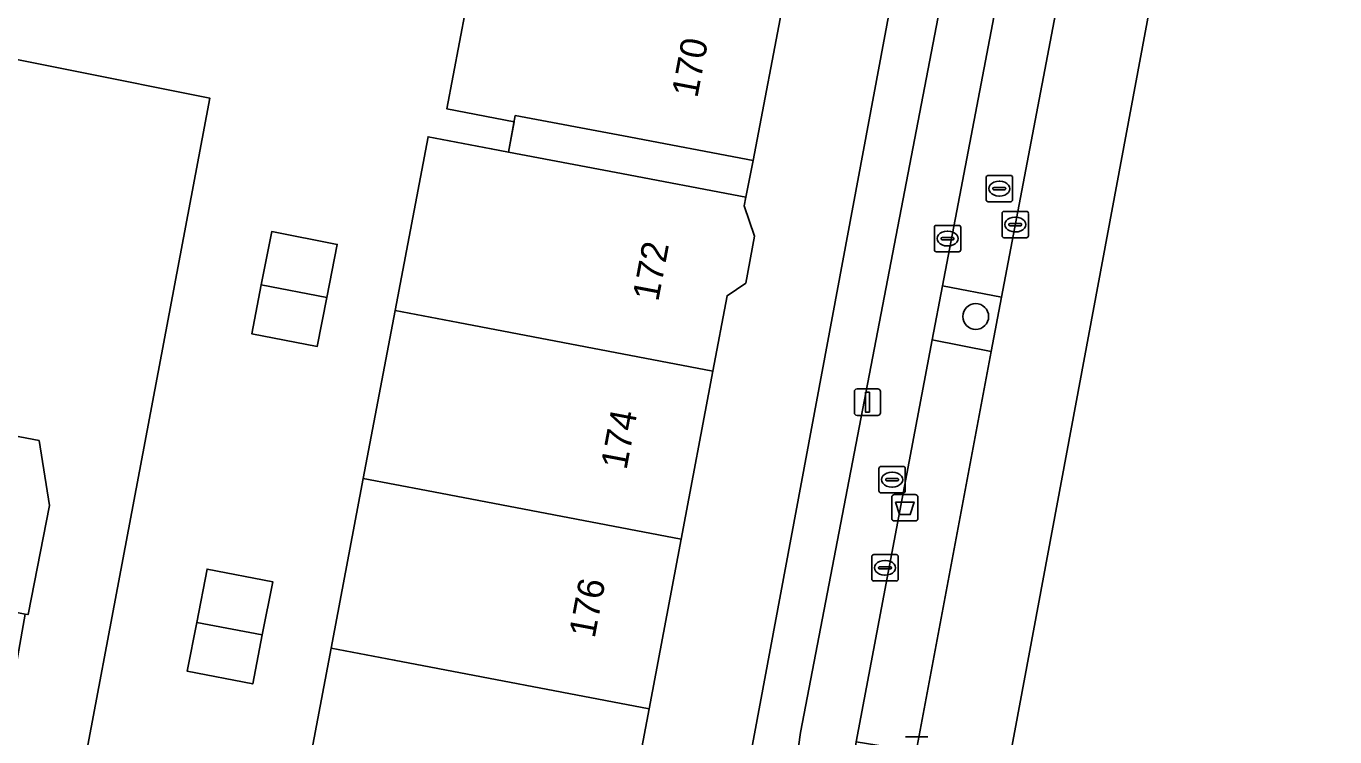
# Model space of a CAD drawing. Extents: x 161258 to 161838, y 380833 to 381727.
# Drawn here: x 161786.15 to 161835.77, y 381559.03 to 381586 of the extents above; entities that cross this region are included whole.
import ezdxf

# ---------------------------------------------------------------- set-up
doc = ezdxf.new("R2010")
doc.units = 0
for name, color, linetype in [('IMGEO_Afvalbak', 7, 'Continuous'), ('IMGEO_Boom', 7, 'Continuous'), ('IMGEO_Erf', 7, 'Continuous'), ('IMGEO_Fietspad_open', 7, 'Continuous'), ('IMGEO_Kolk', 7, 'Continuous'), ('IMGEO_Lichtmast', 7, 'Continuous'), ('IMGEO_Pand', 7, 'Continuous'), ('IMGEO_Pand_nummerreeks', 7, 'Continuous'), ('IMGEO_Pand_overbouw', 7, 'Continuous'), ('IMGEO_Rijbaan_lokaal_open', 7, 'Continuous'), ('IMGEO_Rijbaan_regionaal_gesloten', 7, 'Continuous'), ('IMGEO_Rioolput', 7, 'Continuous'), ('IMGEO_Verkeerseiland_groen', 7, 'Continuous'), ('IMGEO_Voetpad_open', 7, 'Continuous')]:
    doc.layers.add(name, color=color, linetype=linetype)

msp = doc.modelspace()

# ---------------------------------------------------------------- linework, layer by layer
at = {"layer": 'IMGEO_Afvalbak'}
for p, q in [((161818.973, 381567.323), (161818.973, 381568.123)), ((161818.973, 381568.123), (161818.973, 381567.323)), ((161819.073, 381568.223), (161819.863, 381568.223)), ((161819.863, 381568.223), (161819.073, 381568.223)), ((161819.963, 381568.123), (161819.963, 381567.323)), ((161819.963, 381567.323), (161819.963, 381568.123)), ((161819.863, 381567.223), (161819.073, 381567.223)), ((161819.073, 381567.223), (161819.863, 381567.223))]:
    msp.add_line(p, q, dxfattribs=at)
msp.add_lwpolyline([(161819.116, 381567.937), (161819.82, 381567.937), (161819.671, 381567.467), (161819.265, 381567.467), (161819.116, 381567.937)], dxfattribs=at)
for centre, start, end in [((161819.073, 381568.123), 90, 180), ((161819.073, 381568.123), 90, 180), ((161819.863, 381568.123), 0, 90), ((161819.863, 381568.123), 360, 90), ((161819.073, 381567.323), 180, 270), ((161819.073, 381567.323), 180, 270), ((161819.863, 381567.323), 270, 0), ((161819.863, 381567.323), 270, 0)]:
    msp.add_arc(centre, 0.1, start, end, dxfattribs=at)
at = {"layer": 'IMGEO_Boom'}
msp.add_circle((161822.156, 381574.983), 0.489, dxfattribs=at)
at = {"layer": 'IMGEO_Erf'}
for points in [[(161782.505, 381585.389), (161793.109, 381583.267), (161784.977, 381540.142), (161802.164, 381536.901), (161807.78, 381535.827), (161808.863, 381536.294), (161809.558, 381536.593), (161821.924, 381602.839), (161823.603, 381614.49)], [(161814.892, 381587.089), (161813.718, 381580.9), (161813.434, 381579.515), (161813.37, 381579.175), (161813.772, 381578.027), (161813.435, 381576.25), (161812.726, 381575.767), (161812.186, 381572.907), (161810.984, 381566.537), (161809.769, 381560.098), (161808.573, 381553.757)], [(161796.509, 381556.062), (161797.712, 381562.402), (161798.933, 381568.84), (161800.141, 381575.209), (161801.391, 381581.799), (161803.784, 381581.345), (161804.442, 381581.22), (161804.651, 381582.372), (161802.107, 381582.855), (161802.828, 381586.652)]]:
    msp.add_lwpolyline(points, dxfattribs=at)
for points in [[(161797.948, 381577.719), (161797.553, 381575.704), (161797.189, 381573.844), (161794.703, 381574.33), (161795.065, 381576.179), (161795.462, 381578.205)], [(161795.499, 381564.915), (161795.104, 381562.9), (161794.74, 381561.04), (161792.254, 381561.526), (161792.616, 381563.375), (161793.013, 381565.401)]]:
    msp.add_lwpolyline(points, close=True, dxfattribs=at)
at = {"layer": 'IMGEO_Fietspad_open'}
for points in [[(161823.462, 381598.367), (161821.175, 381588.661), (161815.514, 381559.201), (161813.439, 381544.332), (161811.823, 381535.427)], [(161814.615, 381539.044), (161815.643, 381544.847), (161817.626, 381558.84), (161820.504, 381574.1), (161820.891, 381576.15), (161822.952, 381586.933)]]:
    msp.add_lwpolyline(points, dxfattribs=at)
at = {"layer": 'IMGEO_Kolk'}
for p, q in [((161823.155, 381578.044), (161823.155, 381578.896)), ((161823.23, 381578.97), (161824.082, 381578.97)), ((161824.156, 381578.896), (161824.156, 381578.044)), ((161820.664, 381578.438), (161821.516, 381578.438)), ((161823.414, 381578.464), (161823.414, 381578.476)), ((161823.852, 381578.427), (161823.454, 381578.427)), ((161823.457, 381578.513), (161823.855, 381578.513)), ((161823.643, 381578.75), (161823.668, 381578.75)), ((161823.898, 381578.476), (161823.898, 381578.464)), ((161820.589, 381577.512), (161820.589, 381578.364)), ((161820.848, 381577.932), (161820.848, 381577.944)), ((161821.286, 381577.895), (161820.888, 381577.895)), ((161820.891, 381577.981), (161821.289, 381577.981)), ((161821.077, 381578.218), (161821.102, 381578.218)), ((161821.332, 381577.944), (161821.332, 381577.932)), ((161821.59, 381578.364), (161821.59, 381577.512)), ((161824.082, 381577.97), (161823.23, 381577.97)), ((161823.666, 381578.19), (161823.641, 381578.19)), ((161821.516, 381577.438), (161820.664, 381577.438)), ((161821.1, 381577.658), (161821.075, 381577.658)), ((161818.216, 381565.02), (161818.216, 381565.872)), ((161818.291, 381565.946), (161819.143, 381565.946)), ((161818.518, 381565.489), (161818.916, 381565.489)), ((161818.704, 381565.726), (161818.729, 381565.726)), ((161819.217, 381565.872), (161819.217, 381565.02)), ((161818.475, 381565.44), (161818.475, 381565.452)), ((161818.913, 381565.403), (161818.515, 381565.403)), ((161818.727, 381565.166), (161818.702, 381565.166)), ((161818.959, 381565.452), (161818.959, 381565.44)), ((161819.143, 381564.946), (161818.291, 381564.946)), ((161819.488, 381559.032), (161820.34, 381559.032))]:
    msp.add_line(p, q, dxfattribs=at)
for points in [[(161823.155, 381578.044), (161823.155, 381578.896)], [(161823.23, 381578.97), (161824.082, 381578.97)], [(161824.156, 381578.896), (161824.156, 381578.044)], [(161820.664, 381578.438), (161821.516, 381578.438)], [(161820.589, 381577.512), (161820.589, 381578.364)], [(161821.59, 381578.364), (161821.59, 381577.512)], [(161824.082, 381577.97), (161823.23, 381577.97)], [(161821.516, 381577.438), (161820.664, 381577.438)], [(161818.216, 381565.02), (161818.216, 381565.872)], [(161818.291, 381565.946), (161819.143, 381565.946)], [(161819.217, 381565.872), (161819.217, 381565.02)], [(161819.143, 381564.946), (161818.291, 381564.946)], [(161819.488, 381559.032), (161820.34, 381559.032)]]:
    msp.add_lwpolyline(points, dxfattribs=at)
for centre, radius, start, end in [((161823.232, 381578.894), 0.0765, 91.552, 178.448), ((161823.232, 381578.894), 0.0765, 91.552, 178.448), ((161824.08, 381578.894), 0.0765, 1.552, 88.448), ((161824.08, 381578.894), 0.0765, 1.552, 88.448), ((161820.666, 381578.362), 0.0765, 91.552, 178.448), ((161820.666, 381578.362), 0.0765, 91.552, 178.448), ((161821.514, 381578.362), 0.0765, 1.552, 88.448), ((161821.514, 381578.362), 0.0765, 1.552, 88.448), ((161823.454, 381578.473), 0.0403, 85.8775, 175.7526), ((161823.451, 381578.463), 0.0366, 178.938, 274.7102), ((161823.855, 381578.47), 0.043, 264.8664, 352.4533), ((161823.859, 381578.475), 0.0386, 1.7309, 96.639), ((161820.888, 381577.941), 0.0403, 85.8775, 175.7526), ((161820.885, 381577.931), 0.0366, 178.938, 274.7102), ((161821.289, 381577.938), 0.043, 264.8664, 352.4533), ((161821.293, 381577.943), 0.0386, 1.7309, 96.639), ((161823.232, 381578.046), 0.0765, 181.552, 268.448), ((161823.232, 381578.046), 0.0765, 181.552, 268.448), ((161824.08, 381578.046), 0.0765, 271.552, 358.448), ((161824.08, 381578.046), 0.0765, 271.552, 358.448), ((161820.666, 381577.514), 0.0765, 181.552, 268.448), ((161820.666, 381577.514), 0.0765, 181.552, 268.448), ((161821.514, 381577.514), 0.0765, 271.552, 358.448), ((161821.514, 381577.514), 0.0765, 271.552, 358.448), ((161818.293, 381565.87), 0.0765, 91.552, 178.448), ((161818.293, 381565.87), 0.0765, 91.552, 178.448), ((161818.515, 381565.449), 0.0403, 85.8775, 175.7526), ((161818.92, 381565.451), 0.0386, 1.7309, 96.639), ((161819.141, 381565.87), 0.0765, 1.552, 88.448), ((161819.141, 381565.87), 0.0765, 1.552, 88.448), ((161818.293, 381565.022), 0.0765, 181.552, 268.448), ((161818.293, 381565.022), 0.0765, 181.552, 268.448), ((161818.512, 381565.439), 0.0366, 178.938, 274.7102), ((161818.916, 381565.446), 0.043, 264.8664, 352.4533), ((161819.141, 381565.022), 0.0765, 271.552, 358.448), ((161819.141, 381565.022), 0.0765, 271.552, 358.448)]:
    msp.add_arc(centre, radius, start, end, dxfattribs=at)
for centre, major_axis, ratio, start_param, end_param in [((161823.642, 381578.47), (-0.387, 0.002), 0.722429, 4.712389, 7.853982), ((161823.667, 381578.47), (-0.39, 0.002), 0.717154, 1.570796, 4.712389), ((161821.076, 381577.938), (-0.387, 0.002), 0.722429, 4.712389, 7.853982), ((161821.101, 381577.938), (-0.39, 0.002), 0.717154, 1.570796, 4.712389), ((161818.703, 381565.446), (-0.387, 0.002), 0.722429, 4.712389, 7.853982), ((161818.728, 381565.446), (-0.39, 0.002), 0.717154, 1.570796, 4.712389)]:
    msp.add_ellipse(centre, major_axis=major_axis, ratio=ratio, start_param=start_param, end_param=end_param, dxfattribs=at)
at = {"layer": 'IMGEO_Lichtmast'}
for p, q in [((161817.555, 381571.331), (161817.555, 381572.131)), ((161817.555, 381572.131), (161817.555, 381571.331)), ((161817.655, 381572.231), (161818.445, 381572.231)), ((161818.445, 381572.231), (161817.655, 381572.231)), ((161818.545, 381572.131), (161818.545, 381571.331)), ((161818.545, 381571.331), (161818.545, 381572.131)), ((161818.445, 381571.231), (161817.655, 381571.231)), ((161817.655, 381571.231), (161818.445, 381571.231))]:
    msp.add_line(p, q, dxfattribs=at)
msp.add_lwpolyline([(161817.975, 381572.106), (161818.125, 381572.106), (161818.125, 381571.356), (161817.975, 381571.356), (161817.975, 381572.106)], dxfattribs=at)
for centre, start, end in [((161817.655, 381572.131), 90, 180), ((161817.655, 381572.131), 90, 180), ((161818.445, 381572.131), 0, 90), ((161818.445, 381572.131), 360, 90), ((161817.655, 381571.331), 180, 270), ((161817.655, 381571.331), 180, 270), ((161818.445, 381571.331), 270, 0), ((161818.445, 381571.331), 270, 0)]:
    msp.add_arc(centre, 0.1, start, end, dxfattribs=at)
at = {"layer": 'IMGEO_Pand'}
for points in [[(161814.892, 381587.089), (161803.321, 381589.301), (161800.451, 381589.849), (161800, 381587.189), (161802.828, 381586.652), (161802.107, 381582.855), (161804.651, 381582.372), (161804.442, 381581.22), (161808.522, 381580.447), (161813.434, 381579.515), (161813.718, 381580.9)], [(161800.141, 381575.209), (161802.534, 381574.752), (161812.186, 381572.907), (161812.726, 381575.767), (161813.435, 381576.25), (161813.772, 381578.027), (161813.37, 381579.175), (161813.434, 381579.515), (161808.522, 381580.447), (161804.442, 381581.22), (161803.784, 381581.345), (161801.391, 381581.799)], [(161797.553, 381575.704), (161797.948, 381577.719), (161795.462, 381578.205), (161795.065, 381576.179)], [(161797.553, 381575.704), (161795.065, 381576.179), (161794.703, 381574.33), (161797.189, 381573.844)], [(161800.141, 381575.209), (161798.933, 381568.84), (161801.326, 381568.383), (161810.984, 381566.537), (161812.186, 381572.907), (161802.534, 381574.752)], [(161781.308, 381570.848), (161780.129, 381564.875), (161786.11, 381563.693), (161786.221, 381563.671), (161787.039, 381567.813), (161786.642, 381570.271), (161781.392, 381571.272)], [(161810.984, 381566.537), (161801.326, 381568.383), (161798.933, 381568.84), (161797.712, 381562.402), (161800.105, 381561.945), (161809.769, 381560.098)], [(161795.104, 381562.9), (161795.499, 381564.915), (161793.013, 381565.401), (161792.616, 381563.375)], [(161795.104, 381562.9), (161792.616, 381563.375), (161792.254, 381561.526), (161794.74, 381561.04)], [(161797.712, 381562.402), (161796.509, 381556.062), (161808.573, 381553.757), (161809.769, 381560.098), (161800.105, 381561.945)]]:
    msp.add_lwpolyline(points, close=True, dxfattribs=at)
at = {"layer": 'IMGEO_Pand_overbouw'}
msp.add_lwpolyline([(161804.694, 381582.611), (161804.442, 381581.22), (161808.522, 381580.447), (161813.434, 381579.515), (161813.718, 381580.9), (161808.806, 381581.831)], close=True, dxfattribs=at)
at = {"layer": 'IMGEO_Rijbaan_lokaal_open'}
msp.add_lwpolyline([(161793.109, 381583.267), (161782.505, 381585.389), (161781.962, 381582.492), (161781.435, 381579.687), (161780.909, 381576.885), (161780.383, 381574.083), (161779.83, 381571.134), (161781.308, 381570.848), (161781.392, 381571.272), (161786.642, 381570.271), (161787.039, 381567.813), (161786.221, 381563.671), (161786.11, 381563.693), (161785.277, 381558.94), (161783.734, 381550.581), (161782.826, 381545.664), (161781.913, 381540.72), (161784.977, 381540.142)], close=True, dxfattribs=at)
at = {"layer": 'IMGEO_Rijbaan_regionaal_gesloten'}
for points in [[(161732.705, 381071.484), (161732.705, 381071.238), (161742.349, 381122.541), (161776.386, 381306.634), (161779.513, 381323.547), (161779.709, 381323.516), (161781.032, 381330.976), (161790.829, 381386.201), (161813.475, 381504.752), (161831.216, 381599.902), (161831.886, 381604.233), (161835.772, 381629.362), (161830.258, 381630.974)], [(161829.955, 381614.672), (161829.558, 381611.574), (161828.749, 381606.032), (161828.709, 381605.76), (161828.312, 381603.298), (161827.482, 381598.619), (161825.18, 381586.469), (161823.132, 381575.72), (161822.744, 381573.65), (161819.903, 381558.473), (161816.006, 381538.014), (161814.947, 381535.053)]]:
    msp.add_lwpolyline(points, dxfattribs=at)
at = {"layer": 'IMGEO_Rioolput'}
for p, q in [((161822.551, 381579.407), (161822.551, 381580.259)), ((161822.626, 381580.333), (161823.478, 381580.333)), ((161822.853, 381579.876), (161823.251, 381579.876)), ((161823.039, 381580.113), (161823.064, 381580.113)), ((161823.552, 381580.259), (161823.552, 381579.407)), ((161822.81, 381579.827), (161822.81, 381579.839)), ((161823.248, 381579.79), (161822.85, 381579.79)), ((161823.062, 381579.553), (161823.037, 381579.553)), ((161823.294, 381579.839), (161823.294, 381579.827)), ((161823.478, 381579.333), (161822.626, 381579.333)), ((161818.485, 381568.365), (161818.485, 381569.217)), ((161818.56, 381569.291), (161819.412, 381569.291)), ((161818.973, 381569.071), (161818.998, 381569.071)), ((161819.486, 381569.217), (161819.486, 381568.365)), ((161818.744, 381568.785), (161818.744, 381568.797)), ((161819.182, 381568.748), (161818.784, 381568.748)), ((161818.787, 381568.834), (161819.185, 381568.834)), ((161818.996, 381568.511), (161818.971, 381568.511)), ((161819.228, 381568.797), (161819.228, 381568.785)), ((161819.412, 381568.291), (161818.56, 381568.291))]:
    msp.add_line(p, q, dxfattribs=at)
for points in [[(161822.551, 381579.407), (161822.551, 381580.259)], [(161822.626, 381580.333), (161823.478, 381580.333)], [(161823.552, 381580.259), (161823.552, 381579.407)], [(161823.478, 381579.333), (161822.626, 381579.333)], [(161818.485, 381568.365), (161818.485, 381569.217)], [(161818.56, 381569.291), (161819.412, 381569.291)], [(161819.486, 381569.217), (161819.486, 381568.365)], [(161819.412, 381568.291), (161818.56, 381568.291)]]:
    msp.add_lwpolyline(points, dxfattribs=at)
for centre, radius, start, end in [((161822.628, 381580.257), 0.0765, 91.552, 178.448), ((161822.628, 381580.257), 0.0765, 91.552, 178.448), ((161822.85, 381579.836), 0.0403, 85.8775, 175.7526), ((161823.255, 381579.838), 0.0386, 1.7309, 96.639), ((161823.476, 381580.257), 0.0765, 1.552, 88.448), ((161823.476, 381580.257), 0.0765, 1.552, 88.448), ((161822.628, 381579.409), 0.0765, 181.552, 268.448), ((161822.628, 381579.409), 0.0765, 181.552, 268.448), ((161822.847, 381579.826), 0.0366, 178.938, 274.7102), ((161823.251, 381579.833), 0.043, 264.8664, 352.4533), ((161823.476, 381579.409), 0.0765, 271.552, 358.448), ((161823.476, 381579.409), 0.0765, 271.552, 358.448), ((161818.562, 381569.215), 0.0765, 91.552, 178.448), ((161818.562, 381569.215), 0.0765, 91.552, 178.448), ((161819.41, 381569.215), 0.0765, 1.552, 88.448), ((161819.41, 381569.215), 0.0765, 1.552, 88.448), ((161818.784, 381568.794), 0.0403, 85.8775, 175.7526), ((161818.781, 381568.784), 0.0366, 178.938, 274.7102), ((161819.185, 381568.791), 0.043, 264.8664, 352.4533), ((161819.189, 381568.796), 0.0386, 1.7309, 96.639), ((161818.562, 381568.367), 0.0765, 181.552, 268.448), ((161818.562, 381568.367), 0.0765, 181.552, 268.448), ((161819.41, 381568.367), 0.0765, 271.552, 358.448), ((161819.41, 381568.367), 0.0765, 271.552, 358.448)]:
    msp.add_arc(centre, radius, start, end, dxfattribs=at)
for centre, major_axis, ratio, start_param, end_param in [((161823.038, 381579.833), (-0.387, 0.002), 0.722429, 4.712389, 7.853982), ((161823.063, 381579.833), (-0.39, 0.002), 0.717154, 1.570796, 4.712389), ((161818.972, 381568.791), (-0.387, 0.002), 0.722429, 4.712389, 7.853982), ((161818.997, 381568.791), (-0.39, 0.002), 0.717154, 1.570796, 4.712389)]:
    msp.add_ellipse(centre, major_axis=major_axis, ratio=ratio, start_param=start_param, end_param=end_param, dxfattribs=at)
at = {"layer": 'IMGEO_Verkeerseiland_groen'}
msp.add_lwpolyline([(161823.132, 381575.72), (161820.891, 381576.15), (161820.504, 381574.1), (161822.744, 381573.65)], close=True, dxfattribs=at)
at = {"layer": 'IMGEO_Voetpad_open'}
for points in [[(161825.925, 381631.335), (161823.38, 381630.949), (161824.572, 381627.383), (161824.336, 381623.682), (161823.603, 381614.49), (161821.924, 381602.839), (161809.558, 381536.593), (161808.863, 381536.294), (161807.78, 381535.827), (161807.687, 381533.202), (161808.698, 381533.046)], [(161813.439, 381544.332), (161815.514, 381559.201), (161821.175, 381588.661), (161823.462, 381598.367)]]:
    msp.add_lwpolyline(points, dxfattribs=at)
for points in [[(161822.952, 381586.933), (161820.891, 381576.15), (161823.132, 381575.72), (161825.18, 381586.469)], [(161820.504, 381574.1), (161817.626, 381558.84), (161819.903, 381558.473), (161822.744, 381573.65)]]:
    msp.add_lwpolyline(points, close=True, dxfattribs=at)

# ---------------------------------------------------------------- texts
at = {"layer": 'IMGEO_Pand_nummerreeks'}
for s, rotation, p in [('170', 79.263, (161811.598, 381583.246)), ('172', 79.3128, (161810.116, 381575.521)), ('174', 79.3128, (161808.911, 381569.134)), ('176', 79.3128, (161807.705, 381562.744))]:
    msp.add_text(s, height=1, rotation=rotation, dxfattribs=at).set_placement(p)

doc.saveas('drawing.dxf')
